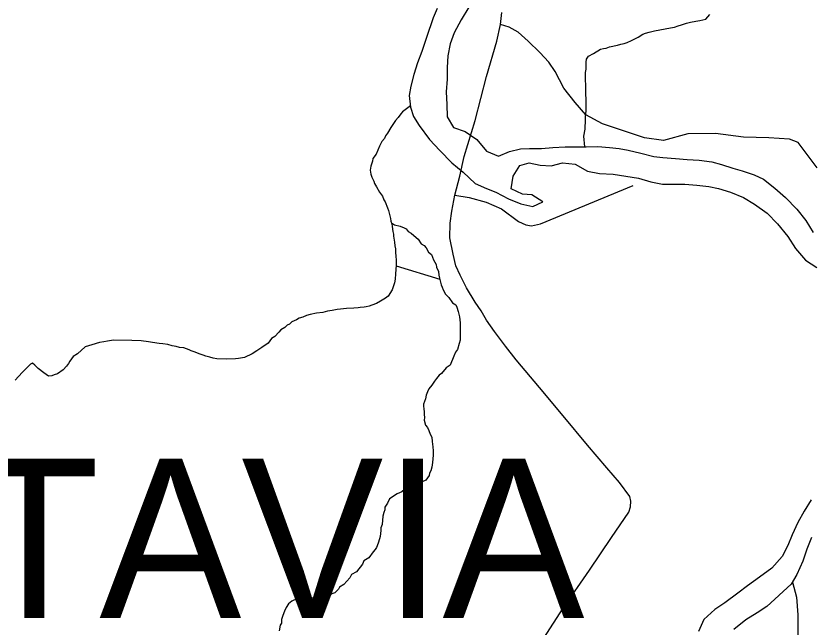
# Model space of a CAD drawing. Extents: x 0 to 34, y 0 to 22.
# Drawn here: x 4.927 to 5.777, y 15.409 to 16.064 of the extents above; entities that cross this region are included whole.
import ezdxf

# ---------------------------------------------------------------- set-up
doc = ezdxf.new("R2010")
doc.units = 0
for name, color, linetype in [('GM_X_Major_River', 7, 'Continuous'), ('GM_X_Minor_River', 7, 'Continuous'), ('GM_X_State_Route', 7, 'Continuous'), ('GM_X_Township_Road', 7, 'Continuous'), ('GM_X_Township_Text', 7, 'Continuous')]:
    doc.layers.add(name, color=color, linetype=linetype)

msp = doc.modelspace()

# ---------------------------------------------------------------- linework, layer by layer
at = {"layer": 'GM_X_Major_River'}
for points in [[(5.37804, 16.07227), (5.37369, 16.06208), (5.36651, 16.04093), (5.36134, 16.02619), (5.35697, 16.01411), (5.35296, 16.00126), (5.34972, 15.98877), (5.34804, 15.97892), (5.34936, 15.96636), (5.35262, 15.95643), (5.35854, 15.94683), (5.3697, 15.93183), (5.3809, 15.91986), (5.3936, 15.90673), (5.4056, 15.89666), (5.4187, 15.88466), (5.43077, 15.87914), (5.44058, 15.87518), (5.45414, 15.86811), (5.46736, 15.86296), (5.48023, 15.86008), (5.49094, 15.86484), (5.47929, 15.87264), (5.46942, 15.87318), (5.45698, 15.87909), (5.45909, 15.89235), (5.4665, 15.904), (5.47642, 15.90688), (5.48816, 15.9044), (5.49992, 15.90345), (5.51213, 15.90667), (5.52578, 15.9053), (5.53896, 15.89786), (5.55183, 15.89537), (5.56626, 15.89475), (5.59354, 15.8905), (5.60677, 15.88648), (5.61927, 15.88399), (5.63218, 15.88378), (5.6432, 15.88397), (5.6561, 15.883), (5.66861, 15.88127), (5.67921, 15.8792), (5.69207, 15.87518), (5.70603, 15.86963), (5.71769, 15.8626), (5.73121, 15.85288), (5.74242, 15.84129), (5.75322, 15.82782), (5.76176, 15.81514), (5.77219, 15.80243), (5.7846, 15.79462)], [(5.41187, 16.07361), (5.40367, 16.06007), (5.39623, 16.04613), (5.39186, 16.03443), (5.38937, 16.02155), (5.38841, 16.00903), (5.38859, 15.99649), (5.38761, 15.98282), (5.38815, 15.96914), (5.3887, 15.95621), (5.39536, 15.9447), (5.40782, 15.94031), (5.42022, 15.93175), (5.43066, 15.91942), (5.44348, 15.91389), (5.45534, 15.91901), (5.46717, 15.92185), (5.47667, 15.92207), (5.48958, 15.92224), (5.50176, 15.92318), (5.51507, 15.9241), (5.5257, 15.92392), (5.53748, 15.9241), (5.55002, 15.92428), (5.56254, 15.92331), (5.57278, 15.922), (5.58225, 15.92032), (5.59587, 15.91706), (5.60987, 15.9134), (5.61935, 15.91249), (5.63301, 15.9115), (5.64553, 15.91053), (5.65843, 15.90956), (5.67208, 15.90781), (5.68229, 15.90498), (5.69438, 15.90098), (5.70459, 15.89815), (5.71744, 15.89376), (5.72724, 15.88942), (5.73962, 15.87972), (5.75086, 15.86965), (5.76319, 15.85729), (5.77249, 15.84497), (5.78065, 15.8323)], [(5.77831, 15.54585), (5.7709, 15.53343), (5.76424, 15.52139), (5.75795, 15.50819), (5.75321, 15.49687)], [(5.7788, 15.50518), (5.77366, 15.49273), (5.76927, 15.47988), (5.76296, 15.46555), (5.7571, 15.45539), (5.73088, 15.4315), (5.72052, 15.42445), (5.70824, 15.41706), (5.69554, 15.40662)], [(5.75321, 15.49687), (5.74732, 15.48481), (5.7361, 15.47245), (5.72303, 15.46279), (5.71035, 15.4535), (5.69996, 15.44569), (5.68574, 15.43529), (5.67537, 15.42824), (5.66342, 15.41742), (5.65789, 15.40459)]]:
    msp.add_lwpolyline(points, dxfattribs=at)
at = {"layer": 'GM_X_Minor_River'}
for points in [[(5.53588, 15.92408), (5.53496, 15.93529), (5.53623, 15.94287), (5.53678, 15.95312), (5.53683, 15.95616), (5.53732, 15.96262), (5.53752, 15.97478), (5.53724, 15.98087), (5.53702, 15.99037), (5.53673, 15.99532), (5.53687, 16.00368), (5.5373, 16.0071), (5.53743, 16.01469), (5.53786, 16.01773), (5.53982, 16.02112), (5.54519, 16.02406), (5.55287, 16.02849), (5.55592, 16.0292), (5.55897, 16.02952), (5.56241, 16.03098), (5.57081, 16.03274), (5.57463, 16.03381), (5.57806, 16.03451), (5.5815, 16.03559), (5.5861, 16.03779), (5.59301, 16.04147), (5.59801, 16.0448), (5.60106, 16.04589), (5.60488, 16.04697), (5.61061, 16.04839), (5.62777, 16.0515), (5.63196, 16.05219), (5.63579, 16.05365), (5.63961, 16.05472), (5.64496, 16.05652), (5.64916, 16.05759), (5.65488, 16.05863), (5.65908, 16.05932), (5.66251, 16.06002), (5.66556, 16.06072), (5.66983, 16.06559)], [(5.34919, 15.968), (5.34075, 15.9615), (5.33881, 15.95925), (5.33608, 15.9555), (5.33337, 15.95213), (5.3283, 15.94461), (5.32477, 15.93859), (5.32244, 15.93559), (5.32164, 15.93295), (5.31854, 15.92958), (5.31618, 15.92468), (5.31261, 15.916), (5.30911, 15.9115), (5.30868, 15.90847), (5.30669, 15.90318), (5.30624, 15.899), (5.30693, 15.89481), (5.30801, 15.89137), (5.31023, 15.88715), (5.31094, 15.88447), (5.31278, 15.88102), (5.31611, 15.87526), (5.31946, 15.87102), (5.32092, 15.86719), (5.32202, 15.86489), (5.32457, 15.85839), (5.32566, 15.85571), (5.32673, 15.8515), (5.3278, 15.8473), (5.32813, 15.84426), (5.32923, 15.84158), (5.32956, 15.83853), (5.33023, 15.8332), (5.33094, 15.83052), (5.33129, 15.82824), (5.33198, 15.82404), (5.33232, 15.82175), (5.33263, 15.81795), (5.33334, 15.81451), (5.33329, 15.81147), (5.33358, 15.80615), (5.33391, 15.8031), (5.3338, 15.79702), (5.33373, 15.79246), (5.33327, 15.7879), (5.3328, 15.78221), (5.33234, 15.77804), (5.33075, 15.77388), (5.32956, 15.77086), (5.32527, 15.76409), (5.32257, 15.76186), (5.31719, 15.75853), (5.31297, 15.75595), (5.30799, 15.75413), (5.30493, 15.75304), (5.30188, 15.75234), (5.29959, 15.752), (5.29541, 15.75169), (5.29312, 15.75135), (5.28855, 15.75105), (5.28094, 15.7508), (5.27447, 15.75016), (5.27066, 15.74946), (5.26532, 15.74842), (5.26036, 15.74775), (5.2554, 15.74631), (5.24854, 15.74567), (5.24205, 15.74426), (5.23786, 15.7432), (5.23402, 15.74136), (5.2302, 15.74029), (5.22713, 15.73844), (5.22215, 15.73625), (5.21983, 15.73401), (5.21716, 15.73292), (5.21483, 15.73029), (5.2106, 15.72771), (5.20828, 15.72547), (5.20402, 15.7206), (5.20056, 15.71838), (5.19706, 15.7135), (5.19014, 15.70906), (5.18476, 15.70535), (5.17976, 15.70202), (5.17171, 15.69836), (5.16523, 15.69695), (5.1618, 15.69663), (5.15267, 15.69641), (5.14203, 15.6966), (5.13786, 15.69743), (5.13446, 15.69863), (5.13029, 15.69946), (5.12727, 15.70065), (5.12312, 15.70225), (5.11858, 15.70385), (5.11442, 15.70544), (5.11216, 15.70624), (5.10649, 15.70862)], [(5.32882, 15.84257), (5.33225, 15.84038), (5.33831, 15.83876), (5.34246, 15.83716), (5.34472, 15.83598), (5.34696, 15.83328), (5.34997, 15.83133), (5.35297, 15.829), (5.35747, 15.82511), (5.3608, 15.82011), (5.36381, 15.81816), (5.36605, 15.81584), (5.36864, 15.81123), (5.37164, 15.80852), (5.37382, 15.80278), (5.37678, 15.79779), (5.37711, 15.79512), (5.37932, 15.79052), (5.37962, 15.78633), (5.38033, 15.78328), (5.38211, 15.77602), (5.38322, 15.77372), (5.3843, 15.77066), (5.38689, 15.76606), (5.39025, 15.76257), (5.39434, 15.7568), (5.39772, 15.75446), (5.39882, 15.75216), (5.40026, 15.74757), (5.40169, 15.74185), (5.40234, 15.73537), (5.40259, 15.72776), (5.40241, 15.71674), (5.40159, 15.71333), (5.39958, 15.70691), (5.39763, 15.7039), (5.39566, 15.69975), (5.39169, 15.68994), (5.38746, 15.68697), (5.38242, 15.68098), (5.38011, 15.67912), (5.37701, 15.67575), (5.37506, 15.67274), (5.37233, 15.66861), (5.36884, 15.66449), (5.36765, 15.66147), (5.36606, 15.65769), (5.36524, 15.6539), (5.36324, 15.64824), (5.3632, 15.64596), (5.36354, 15.64329), (5.36386, 15.63986), (5.36382, 15.6372), (5.36414, 15.63378), (5.36409, 15.63111), (5.36553, 15.62577), (5.36738, 15.62307), (5.36885, 15.62001), (5.37031, 15.61618), (5.37215, 15.61272), (5.37245, 15.60816), (5.37312, 15.60244), (5.37343, 15.59826), (5.37373, 15.59369), (5.37284, 15.58572), (5.37241, 15.58307), (5.37199, 15.58079), (5.37116, 15.57663), (5.3696, 15.57437), (5.36918, 15.57172), (5.36568, 15.56684), (5.36184, 15.565), (5.35798, 15.56165), (5.34996, 15.55913), (5.34537, 15.55731), (5.34307, 15.55659), (5.34, 15.55436), (5.33769, 15.55326), (5.33502, 15.55217), (5.32694, 15.54661), (5.32458, 15.54208), (5.32185, 15.53795), (5.3218, 15.53491), (5.32062, 15.53227), (5.31979, 15.5281), (5.31888, 15.51937), (5.31767, 15.51559), (5.31763, 15.51293), (5.31676, 15.50648), (5.31595, 15.50384), (5.31474, 15.49929), (5.31276, 15.49477), (5.31158, 15.49251), (5.30926, 15.48989), (5.30459, 15.4835), (5.29921, 15.48018), (5.29801, 15.47678), (5.29141, 15.46853), (5.28604, 15.46558), (5.28446, 15.46218), (5.27788, 15.45508)], [(5.3338, 15.79654), (5.38063, 15.78208)], [(5.10649, 15.70862), (5.10194, 15.70908), (5.09853, 15.7099), (5.09398, 15.71074), (5.08944, 15.71197), (5.08413, 15.71282), (5.08034, 15.71326), (5.07313, 15.71415), (5.06858, 15.71499), (5.061, 15.71589), (5.05074, 15.71645), (5.03136, 15.71679), (5.02488, 15.71576), (5.02106, 15.71506), (5.01611, 15.71439), (5.00808, 15.71187), (5.00083, 15.70972), (4.99272, 15.70226), (4.9881, 15.69929), (4.9846, 15.69441), (4.98303, 15.69178), (4.98108, 15.68877), (4.97722, 15.68504), (4.97144, 15.68058), (4.96762, 15.6795), (4.96532, 15.6784), (4.96151, 15.67809), (4.95663, 15.6816), (4.95063, 15.68627), (4.94689, 15.69013), (4.94464, 15.69207), (4.94234, 15.69097), (4.9377, 15.6865), (4.93345, 15.682), (4.92609, 15.67377)], [(5.27788, 15.45508), (5.27327, 15.45212), (5.27209, 15.44986), (5.26822, 15.44612), (5.26516, 15.44504), (5.26055, 15.44169), (5.25483, 15.44065), (5.25255, 15.44069), (5.2495, 15.44037), (5.23848, 15.44056), (5.23276, 15.4399), (5.22896, 15.43959), (5.22437, 15.43815), (5.22207, 15.43705), (5.2186, 15.43406), (5.21625, 15.4303), (5.21429, 15.42654), (5.21269, 15.42162), (5.2111, 15.41747), (5.21103, 15.41367), (5.20985, 15.4114), (5.20861, 15.40534)], [(5.75833, 15.45752), (5.76254, 15.44143), (5.76406, 15.42243), (5.76406, 15.40267), (5.7633, 15.38367), (5.75191, 15.36392), (5.73482, 15.34492), (5.71546, 15.33542), (5.69609, 15.32668), (5.68128, 15.32364)]]:
    msp.add_lwpolyline(points, dxfattribs=at)
at = {"layer": 'GM_X_State_Route'}
for points in [[(5.42935, 15.74058), (5.42487, 15.74822), (5.41856, 15.75762), (5.40945, 15.77292), (5.40258, 15.78631), (5.3979, 15.79657), (5.39488, 15.80881), (5.39161, 15.82637), (5.39197, 15.84209), (5.39346, 15.85501), (5.39683, 15.87209), (5.40224, 15.89262), (5.40688, 15.91363), (5.41845, 15.95207), (5.4308, 15.99932), (5.44193, 16.0373), (5.44563, 16.05491), (5.44707, 16.06796)], [(5.48158, 15.38145), (5.51269, 15.42945), (5.54112, 15.47033), (5.56461, 15.50541), (5.58302, 15.5326), (5.58501, 15.53828), (5.58514, 15.54408), (5.58436, 15.54942), (5.57299, 15.56437), (5.55963, 15.57981), (5.53896, 15.60413), (5.51289, 15.6357), (5.48729, 15.66594), (5.46251, 15.69573), (5.45101, 15.71032), (5.43926, 15.72613), (5.43085, 15.73803), (5.42935, 15.74058)]]:
    msp.add_lwpolyline(points, dxfattribs=at)
at = {"layer": 'GM_X_Township_Road'}
for points in [[(5.78473, 15.90126), (5.76448, 15.9286), (5.75522, 15.93231), (5.73298, 15.93354), (5.70587, 15.93417), (5.67605, 15.93815), (5.64635, 15.93771), (5.62015, 15.93054), (5.59973, 15.93354), (5.55495, 15.94868), (5.53704, 15.95825), (5.52577, 15.97137), (5.51342, 15.98681), (5.50431, 16.00473), (5.49751, 16.01461), (5.48794, 16.02495), (5.47528, 16.03715), (5.46447, 16.04688), (5.45489, 16.05213), (5.44563, 16.05491)], [(5.39683, 15.87209), (5.41213, 15.86962), (5.43034, 15.86453), (5.44671, 15.85757), (5.46499, 15.84402), (5.47285, 15.8404), (5.47888, 15.83911), (5.48841, 15.84152), (5.58784, 15.88259)]]:
    msp.add_lwpolyline(points, dxfattribs=at)

# ---------------------------------------------------------------- texts
at = {"layer": 'GM_X_Township_Text'}
msp.add_text('BATAVIA', height=0.170455, rotation=0.00001, dxfattribs=at).set_placement((4.57288, 15.4192))

doc.saveas('drawing.dxf')
